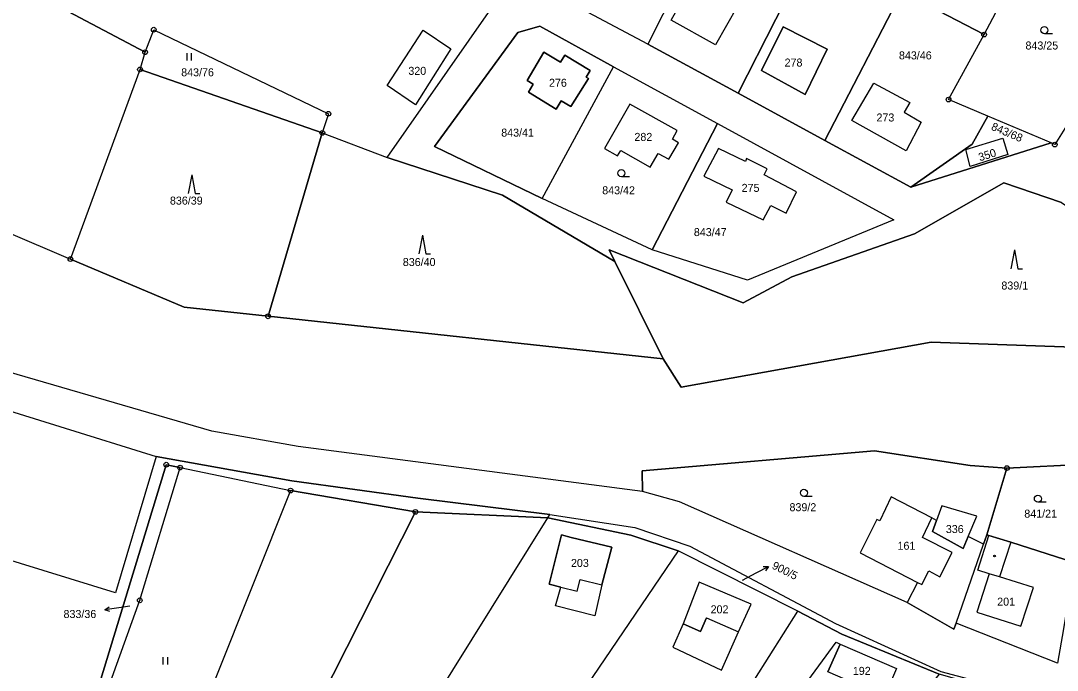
# Model space of a CAD drawing. Extents: x -654083 to -650132, y -1099819 to -1096699.
# Drawn here: x -652672 to -652451.7, y -1098432.3 to -1098294.4 of the extents above; entities that cross this region are included whole.
import ezdxf

# ---------------------------------------------------------------- set-up
doc = ezdxf.new("R2010")
doc.units = 0
for name, color, linetype in [('Geodetické body', 7, 'Continuous'), ('Hranice - vnitř_ kresba', 7, 'Continuous'), ('Obvody jako plochy', 7, 'Continuous'), ('Parcelní čísla', 7, 'Continuous'), ('Prvky pro prodl_ par_ č_', 7, 'Continuous'), ('Značky kultur', 7, 'Continuous'), ('Značky na budově ne v SPI', 7, 'Continuous')]:
    doc.layers.add(name, color=color, linetype=linetype)

msp = doc.modelspace()

# ---------------------------------------------------------------- linework, layer by layer
at = {"layer": 'Geodetické body'}
for centre, radius in [((-652643.7, -1098296.25), 0.5), ((-652643.7, -1098296.25), 0.001), ((-652467.26, -1098297.29), 0.5), ((-652467.26, -1098297.29), 0.001), ((-652645.55, -1098301.04), 0.5), ((-652645.55, -1098301.04), 0.001), ((-652646.62, -1098304.7), 0.5), ((-652646.62, -1098304.7), 0.001), ((-652474.83, -1098311.1), 0.5), ((-652474.83, -1098311.1), 0.001), ((-652606.59, -1098314.12), 0.5), ((-652606.59, -1098314.12), 0.001), ((-652607.88, -1098318.17), 0.5), ((-652607.88, -1098318.17), 0.001), ((-652452.25, -1098320.64), 0.5), ((-652452.25, -1098320.64), 0.001), ((-652661.4, -1098344.97), 0.5), ((-652661.4, -1098344.97), 0.001), ((-652619.41, -1098357.13), 0.5), ((-652619.41, -1098357.13), 0.001), ((-652641.04, -1098388.64), 0.5), ((-652641.04, -1098388.64), 0.001), ((-652638.12, -1098389.25), 0.5), ((-652638.12, -1098389.25), 0.001), ((-652462.43, -1098389.36), 0.5), ((-652462.43, -1098389.36), 0.001), ((-652614.62, -1098394.13), 0.5), ((-652614.62, -1098394.13), 0.001), ((-652588.09, -1098398.68), 0.5), ((-652588.09, -1098398.68), 0.001), ((-652646.67, -1098417.45), 0.5), ((-652646.67, -1098417.45), 0.001)]:
    msp.add_circle(centre, radius, dxfattribs=at)
at = {"layer": 'Hranice - vnitř_ kresba'}
for p, q in [((-652480.34, -1098404.07), (-652478.36, -1098399.96)), ((-652468.62, -1098411.06), (-652466.24, -1098403.65)), ((-652474.03, -1098407.32), (-652480.34, -1098404.07)), ((-652461.62, -1098405.13), (-652463.99, -1098412.49)), ((-652476.7, -1098412.45), (-652474.03, -1098407.32)), ((-652480.53, -1098414.12), (-652479.01, -1098411.22)), ((-652479.01, -1098411.22), (-652476.7, -1098412.45)), ((-652466.22, -1098411.81), (-652468.79, -1098419.94)), ((-652466.22, -1098411.81), (-652468.62, -1098411.06)), ((-652463.99, -1098412.49), (-652466.22, -1098411.81)), ((-652456.74, -1098414.69), (-652463.99, -1098412.49)), ((-652557.18, -1098414.63), (-652553.7, -1098415.53)), ((-652553.7, -1098415.53), (-652553.07, -1098413)), ((-652553.07, -1098413), (-652548.46, -1098414.15)), ((-652481.41, -1098413.66), (-652480.53, -1098414.12)), ((-652459.45, -1098422.92), (-652456.74, -1098414.69)), ((-652526.27, -1098421.17), (-652527.5, -1098424.08)), ((-652526.27, -1098421.17), (-652519.44, -1098424.12)), ((-652468.79, -1098419.94), (-652459.45, -1098422.92)), ((-652527.5, -1098424.08), (-652531.19, -1098422.46)), ((-652497.86, -1098426.73), (-652500.48, -1098432.67))]:
    msp.add_line(p, q, dxfattribs=at)
at = {"layer": 'Obvody jako plochy'}
for points in [[(-652450.84, -1098332.97), (-652463.05, -1098328.79), (-652482.03, -1098339.62), (-652508.1, -1098348.73), (-652518.45, -1098354.28), (-652546.92, -1098343), (-652545.7, -1098345.51), (-652569.6, -1098331.43), (-652594.11, -1098323.43), (-652572.57, -1098292.6), (-652507.27, -1098194.68), (-652480.53, -1098155.51), (-652505.04, -1098153.93), (-652511.64, -1098153.51), (-652550.98, -1098151.31), (-652567.88, -1098146.52), (-652528.2, -1098149.91), (-652516.1, -1098144.97), (-652507.21, -1098140.83), (-652500.78, -1098134.52), (-652498.91, -1098129.94)], [(-652712.23, -1098265.76), (-652645.55, -1098301.04), (-652643.7, -1098296.25), (-652606.59, -1098314.12), (-652607.88, -1098318.17), (-652594.11, -1098323.43), (-652572.57, -1098292.6), (-652638.2, -1098247.18), (-652649.14, -1098263.47), (-652660.9, -1098280.4), (-652664.44, -1098285.48), (-652692.57, -1098266.76)], [(-652729.64, -1098315.8), (-652661.4, -1098344.97), (-652637.26, -1098355.21), (-652619.41, -1098357.13), (-652535.49, -1098366.17), (-652531.67, -1098372.21), (-652478.52, -1098362.63), (-652399.95, -1098365.36), (-652381.5, -1098366.27), (-652356.63, -1098362.42), (-652336.38, -1098361.13), (-652302.52, -1098355.1), (-652297.55, -1098352.57), (-652267.15, -1098337.1), (-652238.2, -1098320.29), (-652228.97, -1098312.1), (-652236.44, -1098315.73), (-652243.27, -1098309.38), (-652247.49, -1098304.55), (-652246.48, -1098301.27)], [(-652445.4, -1098388.53), (-652462.43, -1098389.36), (-652470.24, -1098388.79), (-652490.57, -1098385.73), (-652539.93, -1098389.92), (-652539.87, -1098394.36), (-652613.03, -1098384.75), (-652631.34, -1098381.55), (-652704.64, -1098360.24)], [(-652451.7, -1098430.8), (-652473.23, -1098422.33), (-652473.67, -1098423.58), (-652483.63, -1098417.92), (-652531.96, -1098396.5), (-652539.87, -1098394.36), (-652613.03, -1098384.75), (-652631.34, -1098381.55), (-652704.64, -1098360.24)], [(-652704.63, -1098367.78), (-652643.16, -1098386.92), (-652614.36, -1098392.06), (-652587.6, -1098395.75), (-652559.53, -1098399.2), (-652541.49, -1098401.98), (-652529.79, -1098405.93), (-652498.81, -1098422.38), (-652476.45, -1098432.57)]]:
    msp.add_lwpolyline(points, dxfattribs=at)
for points in [[(-652452.25, -1098320.64), (-652453.03, -1098320.31), (-652482.82, -1098329.7), (-652501.09, -1098319.77), (-652519.51, -1098309.76), (-652538.73, -1098299.32), (-652557.1, -1098289.51), (-652558.61, -1098285.27), (-652541.02, -1098258.51), (-652531.03, -1098243.32), (-652521.22, -1098228.39), (-652504.75, -1098237.38), (-652495.89, -1098242.22), (-652468.6, -1098257.11), (-652451.14, -1098266.7), (-652429.53, -1098278.59), (-652428.62, -1098280.65), (-652437.69, -1098297.44)], [(-652522.9, -1098268.04), (-652538.73, -1098299.32), (-652557.1, -1098289.51), (-652558.61, -1098285.27), (-652541.02, -1098258.51)], [(-652707.29, -1098280.06), (-652729.64, -1098315.8), (-652661.4, -1098344.97), (-652646.62, -1098304.7), (-652645.55, -1098301.04), (-652712.23, -1098265.76), (-652719.92, -1098272.88)], [(-652428.62, -1098280.65), (-652437.69, -1098297.44), (-652452.25, -1098320.64), (-652453.03, -1098320.31), (-652466.48, -1098314.63), (-652474.83, -1098311.1), (-652467.26, -1098297.29), (-652460.45, -1098284.37), (-652457.21, -1098278.22), (-652451.14, -1098266.7), (-652429.53, -1098278.59)], [(-652538.73, -1098299.32), (-652519.51, -1098309.76), (-652503.52, -1098278.24), (-652511.62, -1098273.98), (-652522.9, -1098268.04)], [(-652469.47, -1098271.27), (-652474.5, -1098268.42), (-652484.77, -1098288.11), (-652467.26, -1098297.29), (-652460.45, -1098284.37), (-652457.21, -1098278.22), (-652461.18, -1098275.97)], [(-652484.77, -1098288.11), (-652503.52, -1098278.24), (-652519.51, -1098309.76), (-652501.09, -1098319.77)], [(-652533.78, -1098294.23), (-652529.16, -1098285.95), (-652528.64, -1098286.25), (-652527.53, -1098284.35), (-652521.54, -1098287.77), (-652522.65, -1098289.62), (-652519.7, -1098291.26), (-652524.36, -1098299.45)], [(-652519.7, -1098291.26), (-652524.36, -1098299.45), (-652533.78, -1098294.23), (-652529.16, -1098285.95), (-652528.64, -1098286.25), (-652527.53, -1098284.35), (-652521.54, -1098287.77), (-652522.65, -1098289.62)], [(-652527.53, -1098284.35), (-652521.54, -1098287.77), (-652522.65, -1098289.62), (-652519.7, -1098291.26), (-652524.36, -1098299.45), (-652533.78, -1098294.23), (-652529.16, -1098285.95), (-652528.64, -1098286.25)], [(-652474.83, -1098311.1), (-652467.26, -1098297.29), (-652484.77, -1098288.11), (-652501.09, -1098319.77), (-652482.82, -1098329.7), (-652469.79, -1098320.58), (-652466.48, -1098314.63)], [(-652566.34, -1098296.85), (-652561.69, -1098295.53), (-652545.99, -1098304.11), (-652523.9, -1098316.17), (-652486.45, -1098336.62), (-652517.54, -1098349.45), (-652537.83, -1098342.98), (-652561.19, -1098332.12), (-652584.02, -1098321.07)], [(-652561.19, -1098332.12), (-652545.99, -1098304.11), (-652561.69, -1098295.53), (-652566.34, -1098296.85), (-652584.02, -1098321.07)], [(-652509.98, -1098295.65), (-652500.65, -1098300.42), (-652505.26, -1098310.03), (-652514.6, -1098304.93)], [(-652514.6, -1098304.93), (-652505.26, -1098310.03), (-652500.65, -1098300.42), (-652509.98, -1098295.65)], [(-652509.98, -1098295.65), (-652500.65, -1098300.42), (-652505.26, -1098310.03), (-652514.6, -1098304.93)], [(-652646.62, -1098304.7), (-652645.55, -1098301.04), (-652643.7, -1098296.25), (-652606.59, -1098314.12), (-652607.88, -1098318.17)], [(-652588.11, -1098312.24), (-652594.12, -1098308.12), (-652586.43, -1098296.35), (-652580.58, -1098300.29)], [(-652594.12, -1098308.12), (-652586.43, -1098296.35), (-652580.58, -1098300.29), (-652588.11, -1098312.24)], [(-652586.43, -1098296.35), (-652580.58, -1098300.29), (-652588.11, -1098312.24), (-652594.12, -1098308.12)], [(-652564.1, -1098309.55), (-652558.19, -1098313.1), (-652557.16, -1098311.34), (-652555.11, -1098312.56), (-652551.34, -1098306.65), (-652551.85, -1098306.34), (-652550.98, -1098304.95), (-652556.39, -1098301.64), (-652557.28, -1098303.14), (-652560.81, -1098301.05), (-652564.35, -1098307.06), (-652563.07, -1098307.82)], [(-652555.11, -1098312.56), (-652557.16, -1098311.34), (-652558.19, -1098313.1), (-652564.1, -1098309.55), (-652563.07, -1098307.82), (-652564.35, -1098307.06), (-652560.81, -1098301.05), (-652557.28, -1098303.14), (-652556.39, -1098301.64), (-652550.98, -1098304.95), (-652551.85, -1098306.34), (-652551.34, -1098306.65)], [(-652563.07, -1098307.82), (-652564.35, -1098307.06), (-652560.81, -1098301.05), (-652557.28, -1098303.14), (-652556.39, -1098301.64), (-652550.98, -1098304.95), (-652551.85, -1098306.34), (-652551.34, -1098306.65), (-652555.11, -1098312.56), (-652557.16, -1098311.34), (-652558.19, -1098313.1), (-652564.1, -1098309.55)], [(-652523.9, -1098316.17), (-652537.83, -1098342.98), (-652561.19, -1098332.12), (-652545.99, -1098304.11)], [(-652661.4, -1098344.97), (-652646.62, -1098304.7), (-652607.88, -1098318.17), (-652619.41, -1098357.13), (-652637.26, -1098355.21)], [(-652490.73, -1098307.58), (-652483.06, -1098311.7), (-652484.28, -1098313.77), (-652480.61, -1098315.92), (-652483.81, -1098321.99), (-652495.41, -1098315.53)], [(-652483.06, -1098311.7), (-652484.28, -1098313.77), (-652480.61, -1098315.92), (-652483.81, -1098321.99), (-652495.41, -1098315.53), (-652490.73, -1098307.58)], [(-652483.06, -1098311.7), (-652484.28, -1098313.77), (-652480.61, -1098315.92), (-652483.81, -1098321.99), (-652495.41, -1098315.53), (-652490.73, -1098307.58)], [(-652547.94, -1098321.49), (-652545.19, -1098323.07), (-652544.48, -1098321.88), (-652538.24, -1098325.46), (-652536.51, -1098322.57), (-652534.28, -1098323.78), (-652532.19, -1098320.31), (-652533.51, -1098319.48), (-652532.51, -1098317.69), (-652542.52, -1098312.05)], [(-652532.19, -1098320.31), (-652533.51, -1098319.48), (-652532.51, -1098317.69), (-652542.52, -1098312.05), (-652547.94, -1098321.49), (-652545.19, -1098323.07), (-652544.48, -1098321.88), (-652538.24, -1098325.46), (-652536.51, -1098322.57), (-652534.28, -1098323.78)], [(-652533.51, -1098319.48), (-652532.51, -1098317.69), (-652542.52, -1098312.05), (-652547.94, -1098321.49), (-652545.19, -1098323.07), (-652544.48, -1098321.88), (-652538.24, -1098325.46), (-652536.51, -1098322.57), (-652534.28, -1098323.78), (-652532.19, -1098320.31)], [(-652453.03, -1098320.31), (-652466.48, -1098314.63), (-652469.79, -1098320.58), (-652482.82, -1098329.7)], [(-652517.54, -1098349.45), (-652537.83, -1098342.98), (-652523.9, -1098316.17), (-652486.45, -1098336.62)], [(-652545.7, -1098345.51), (-652535.49, -1098366.17), (-652619.41, -1098357.13), (-652607.88, -1098318.17), (-652594.11, -1098323.43), (-652569.6, -1098331.43)], [(-652470.24, -1098325.33), (-652471.18, -1098321.67), (-652463.31, -1098319.28), (-652462.21, -1098322.77)], [(-652470.24, -1098325.33), (-652471.18, -1098321.67), (-652463.31, -1098319.28), (-652462.21, -1098322.77)], [(-652470.24, -1098325.33), (-652471.18, -1098321.67), (-652463.31, -1098319.28), (-652462.21, -1098322.77)], [(-652507.12, -1098330.68), (-652514, -1098327.06), (-652513.34, -1098325.79), (-652517.72, -1098323.64), (-652518, -1098324.23), (-652523.7, -1098321.46), (-652526.79, -1098327.34), (-652520.8, -1098330.27), (-652522.07, -1098332.88), (-652514.18, -1098336.64), (-652512.61, -1098333.58), (-652509.34, -1098335.19)], [(-652526.79, -1098327.34), (-652520.8, -1098330.27), (-652522.07, -1098332.88), (-652514.18, -1098336.64), (-652512.61, -1098333.58), (-652509.34, -1098335.19), (-652507.12, -1098330.68), (-652514, -1098327.06), (-652513.34, -1098325.79), (-652517.72, -1098323.64), (-652518, -1098324.23), (-652523.7, -1098321.46)], [(-652526.79, -1098327.34), (-652520.8, -1098330.27), (-652522.07, -1098332.88), (-652514.18, -1098336.64), (-652512.61, -1098333.58), (-652509.34, -1098335.19), (-652507.12, -1098330.68), (-652514, -1098327.06), (-652513.34, -1098325.79), (-652517.72, -1098323.64), (-652518, -1098324.23), (-652523.7, -1098321.46)], [(-652338.05, -1098327), (-652330.4, -1098325.42), (-652327.75, -1098326.79), (-652313.3, -1098325.37), (-652311.1, -1098329.18), (-652326.52, -1098336.41), (-652329.39, -1098329.93), (-652391.55, -1098354.62), (-652381.5, -1098366.27), (-652399.95, -1098365.36), (-652478.52, -1098362.63), (-652531.67, -1098372.21), (-652535.49, -1098366.17), (-652545.7, -1098345.51), (-652546.92, -1098343), (-652518.45, -1098354.28), (-652508.1, -1098348.73), (-652482.03, -1098339.62), (-652463.05, -1098328.79), (-652450.84, -1098332.97), (-652422.5, -1098351.89), (-652404.15, -1098351.55), (-652393.84, -1098350.3), (-652340.76, -1098328.13)], [(-652704.63, -1098367.78), (-652643.16, -1098386.92), (-652651.86, -1098415.85), (-652676.91, -1098408.12), (-652675.67, -1098403.23), (-652687.55, -1098399.98), (-652688.78, -1098404.45), (-652709.75, -1098397.98), (-652713.57, -1098396.8)], [(-652490.04, -1098400.26), (-652493.59, -1098407.36), (-652481.41, -1098413.66), (-652483.63, -1098417.92), (-652531.96, -1098396.5), (-652539.87, -1098394.36), (-652539.93, -1098389.92), (-652490.57, -1098385.73), (-652470.24, -1098388.79), (-652462.43, -1098389.36), (-652466.66, -1098403.51), (-652467.37, -1098405.54), (-652470.64, -1098403.88), (-652468.83, -1098399.56), (-652476.23, -1098397.38), (-652477.38, -1098400.46), (-652478.36, -1098399.96), (-652487.04, -1098395.48), (-652489.46, -1098400.58)], [(-652728.41, -1098494.29), (-652714.37, -1098485.84), (-652713.29, -1098499.17), (-652685.38, -1098491.4), (-652671.82, -1098477.02), (-652667.54, -1098475.57), (-652641.04, -1098388.64), (-652638.12, -1098389.25), (-652614.62, -1098394.13), (-652588.09, -1098398.68), (-652559.94, -1098399.93), (-652559.53, -1098399.2), (-652587.6, -1098395.75), (-652614.36, -1098392.06), (-652643.16, -1098386.92), (-652651.86, -1098415.85), (-652676.91, -1098408.12), (-652688.78, -1098404.45), (-652709.75, -1098397.98), (-652723.48, -1098441.82), (-652727.3, -1098440.63), (-652759.46, -1098430.59), (-652789.97, -1098462.34), (-652760.41, -1098507.23)], [(-652646.67, -1098417.45), (-652638.12, -1098389.25), (-652641.04, -1098388.64), (-652667.54, -1098475.57)], [(-652614.62, -1098394.13), (-652646.8, -1098474.59), (-652667.54, -1098475.57), (-652646.67, -1098417.45), (-652638.12, -1098389.25)], [(-652447.39, -1098403.65), (-652448.15, -1098409.45), (-652461.62, -1098405.13), (-652466.24, -1098403.65), (-652466.66, -1098403.51), (-652462.43, -1098389.36), (-652445.4, -1098388.53)], [(-652626.03, -1098473.62), (-652588.09, -1098398.68), (-652614.62, -1098394.13), (-652646.8, -1098474.59)], [(-652473.23, -1098422.33), (-652467.37, -1098405.54), (-652470.64, -1098403.88), (-652471.73, -1098406.47), (-652478.26, -1098402.81), (-652477.38, -1098400.46), (-652478.36, -1098399.96), (-652487.04, -1098395.48), (-652489.46, -1098400.58), (-652490.04, -1098400.26), (-652493.59, -1098407.36), (-652481.41, -1098413.66), (-652483.63, -1098417.92), (-652473.67, -1098423.58)], [(-652490.04, -1098400.26), (-652493.59, -1098407.36), (-652481.41, -1098413.66), (-652480.53, -1098414.12), (-652479.01, -1098411.22), (-652476.7, -1098412.45), (-652474.03, -1098407.32), (-652480.34, -1098404.07), (-652478.36, -1098399.96), (-652487.04, -1098395.48), (-652489.46, -1098400.58)], [(-652596.24, -1098458.07), (-652559.94, -1098399.93), (-652588.09, -1098398.68), (-652626.03, -1098473.62), (-652605.25, -1098472.56)], [(-652446, -1098441.91), (-652476.82, -1098433.16), (-652497.47, -1098424.65), (-652506.82, -1098419.78), (-652532.27, -1098406.94), (-652542.32, -1098403.58), (-652559.94, -1098399.93), (-652559.53, -1098399.2), (-652541.49, -1098401.98), (-652529.79, -1098405.93), (-652498.81, -1098422.38), (-652476.45, -1098432.57), (-652440.16, -1098442.2)], [(-652478.26, -1098402.81), (-652471.73, -1098406.47), (-652470.64, -1098403.88), (-652468.83, -1098399.56), (-652476.23, -1098397.38), (-652477.38, -1098400.46)], [(-652476.23, -1098397.38), (-652477.38, -1098400.46), (-652478.26, -1098402.81), (-652471.73, -1098406.47), (-652470.64, -1098403.88), (-652468.83, -1098399.56)], [(-652532.27, -1098406.94), (-652577.66, -1098473.77), (-652586.35, -1098475.41), (-652604.13, -1098478.76), (-652608.7, -1098479.62), (-652605.25, -1098472.56), (-652596.24, -1098458.07), (-652559.94, -1098399.93), (-652542.32, -1098403.58)], [(-652558.32, -1098418.61), (-652557.18, -1098414.63), (-652559.68, -1098413.99), (-652557.07, -1098403.54), (-652554.98, -1098404.12), (-652546.4, -1098406.16), (-652548.46, -1098414.15), (-652550, -1098420.77)], [(-652554.98, -1098404.12), (-652546.4, -1098406.16), (-652548.46, -1098414.15), (-652550, -1098420.77), (-652558.32, -1098418.61), (-652557.18, -1098414.63), (-652559.68, -1098413.99), (-652557.07, -1098403.54)], [(-652557.18, -1098414.63), (-652553.7, -1098415.53), (-652553.07, -1098413), (-652548.46, -1098414.15), (-652546.4, -1098406.16), (-652554.98, -1098404.12), (-652557.07, -1098403.54), (-652559.68, -1098413.99)], [(-652448.15, -1098409.45), (-652450.42, -1098423.53), (-652451.7, -1098430.8), (-652473.23, -1098422.33), (-652467.37, -1098405.54), (-652466.66, -1098403.51), (-652466.24, -1098403.65), (-652461.62, -1098405.13)], [(-652560.42, -1098472.15), (-652543.42, -1098477.5), (-652506.82, -1098419.78), (-652532.27, -1098406.94), (-652577.66, -1098473.77), (-652576.42, -1098473.9), (-652564.53, -1098474.44)], [(-652463.99, -1098412.49), (-652466.22, -1098411.81), (-652468.79, -1098419.94), (-652459.45, -1098422.92), (-652456.74, -1098414.69)], [(-652523.07, -1098432.26), (-652519.44, -1098424.12), (-652516.74, -1098418.29), (-652527.78, -1098413.61), (-652531.19, -1098422.46), (-652533.38, -1098427.4)], [(-652533.38, -1098427.4), (-652523.07, -1098432.26), (-652519.44, -1098424.12), (-652516.74, -1098418.29), (-652527.78, -1098413.61), (-652531.19, -1098422.46)], [(-652519.44, -1098424.12), (-652516.74, -1098418.29), (-652527.78, -1098413.61), (-652531.19, -1098422.46), (-652527.5, -1098424.08), (-652526.27, -1098421.17)], [(-652521.58, -1098487.25), (-652541.39, -1098477.54), (-652542.49, -1098478.23), (-652543.42, -1098477.5), (-652506.82, -1098419.78), (-652497.47, -1098424.65), (-652476.82, -1098433.16), (-652478.48, -1098435.08), (-652485.44, -1098443.08)], [(-652497.86, -1098426.73), (-652485.89, -1098431.92), (-652488.44, -1098437.88), (-652490.62, -1098442.98), (-652494.35, -1098441.39), (-652499.59, -1098439.16), (-652506.07, -1098436.4), (-652498.69, -1098426.32)], [(-652490.62, -1098442.98), (-652494.35, -1098441.39), (-652499.59, -1098439.16), (-652506.07, -1098436.4), (-652498.69, -1098426.32), (-652497.86, -1098426.73), (-652485.89, -1098431.92), (-652488.44, -1098437.88)], [(-652497.86, -1098426.73), (-652485.89, -1098431.92), (-652488.44, -1098437.88), (-652489.23, -1098437.54), (-652500.48, -1098432.67)]]:
    msp.add_lwpolyline(points, close=True, dxfattribs=at)
at = {"layer": 'Prvky pro prodl_ par_ č_'}
for p, q in [((-652515.73, -1098411.63), (-652513.07, -1098410.24)), ((-652518.64, -1098413.15), (-652515.73, -1098411.63)), ((-652651.12, -1098419.06), (-652654.09, -1098419.5)), ((-652648.78, -1098418.72), (-652651.12, -1098419.06))]:
    msp.add_line(p, q, dxfattribs=at)
for points in [[(-652514.19, -1098410.26), (-652513.07, -1098410.24), (-652513.73, -1098411.15)], [(-652653.03, -1098419.85), (-652654.09, -1098419.5), (-652653.17, -1098418.86)]]:
    msp.add_lwpolyline(points, dxfattribs=at)
at = {"layer": 'Značky kultur'}
for p, q in [((-652452.71, -1098297.1), (-652454.46, -1098297.1)), ((-652636.7, -1098301.26), (-652636.7, -1098302.76)), ((-652635.68, -1098302.76), (-652635.68, -1098301.26)), ((-652635.63, -1098327.07), (-652636.36, -1098331.07)), ((-652635.63, -1098327.07), (-652634.9, -1098331.07)), ((-652542.6, -1098327.47), (-652544.35, -1098327.47)), ((-652634.9, -1098331.07), (-652633.9, -1098331.07)), ((-652586.63, -1098339.87), (-652587.36, -1098343.87)), ((-652586.63, -1098339.87), (-652585.9, -1098343.87)), ((-652585.9, -1098343.87), (-652584.9, -1098343.87)), ((-652460.84, -1098343.03), (-652461.58, -1098347.03)), ((-652460.84, -1098343.03), (-652460.11, -1098347.03)), ((-652460.11, -1098347.03), (-652459.11, -1098347.03)), ((-652503.8, -1098395.37), (-652505.55, -1098395.37)), ((-652454.09, -1098396.62), (-652455.84, -1098396.62)), ((-652641.77, -1098429.55), (-652641.77, -1098431.05)), ((-652640.74, -1098431.05), (-652640.74, -1098429.55))]:
    msp.add_line(p, q, dxfattribs=at)
for centre in [(-652454.46, -1098296.35), (-652544.35, -1098326.72), (-652505.55, -1098394.62), (-652455.84, -1098395.87)]:
    msp.add_circle(centre, 0.75, dxfattribs=at)
at = {"layer": 'Značky na budově ne v SPI'}
msp.add_circle((-652465.05, -1098408.05), 0.175, dxfattribs=at)

# ---------------------------------------------------------------- texts
at = {"layer": 'Parcelní čísla'}
for s, height, p in [('843/25', 1.7, (-652458.48, -1098300.46)), ('278', 1.7, (-652509.66, -1098304.08)), ('843/46', 1.7, (-652485.36, -1098302.56)), ('843/76', 1.7, (-652637.87, -1098306.15)), ('320', 1.7, (-652589.6, -1098305.84)), ('276', 1.7, (-652559.72, -1098308.38)), ('273', 1.7, (-652490.14, -1098315.75)), ('843/41', 1.7, (-652569.87, -1098318.96)), ('282', 1.7, (-652541.57, -1098319.87)), ('843/42', 1.7, (-652548.41, -1098331.21)), ('275', 1.7, (-652518.79, -1098330.7)), ('836/39', 1.7, (-652640.26, -1098333.4)), ('843/47', 1.7, (-652528.94, -1098340.09)), ('836/40', 1.7, (-652590.78, -1098346.45)), ('839/1', 1.7, (-652463.6, -1098351.44)), ('839/2', 1.7, (-652508.62, -1098398.52)), ('841/21', 1.7, (-652458.73, -1098399.89)), ('336', 1.7, (-652475.4, -1098403.16)), ('161', 1.7, (-652485.67, -1098406.71)), ('203', 1.7, (-652555.05, -1098410.36)), ('201', 1.7, (-652464.49, -1098418.58)), ('833/36', 0.1, (-652649.01, -1098418.72)), ('202', 1.7, (-652525.38, -1098420.21)), ('192', 1.7, (-652495.16, -1098433.28))]:
    msp.add_text(s, height=height, dxfattribs=at).set_placement(p)
for s, height, rotation, p in [('843/68', 1.7, 336.996, (-652465.92, -1098317.45)), ('350', 1.7, 17.523, (-652468.17, -1098324.22)), ('900/5', 0.1, 334.863, (-652518.64, -1098413.15))]:
    msp.add_text(s, height=height, rotation=rotation, dxfattribs=at).set_placement(p)
at = {"layer": 'Prvky pro prodl_ par_ č_'}
msp.add_text('900/5', height=1.7, rotation=333.432, dxfattribs=at).set_placement((-652512.49, -1098410.62))
msp.add_text('833/36', height=1.7, dxfattribs=at).set_placement((-652662.87, -1098421.2))

doc.saveas('drawing.dxf')
